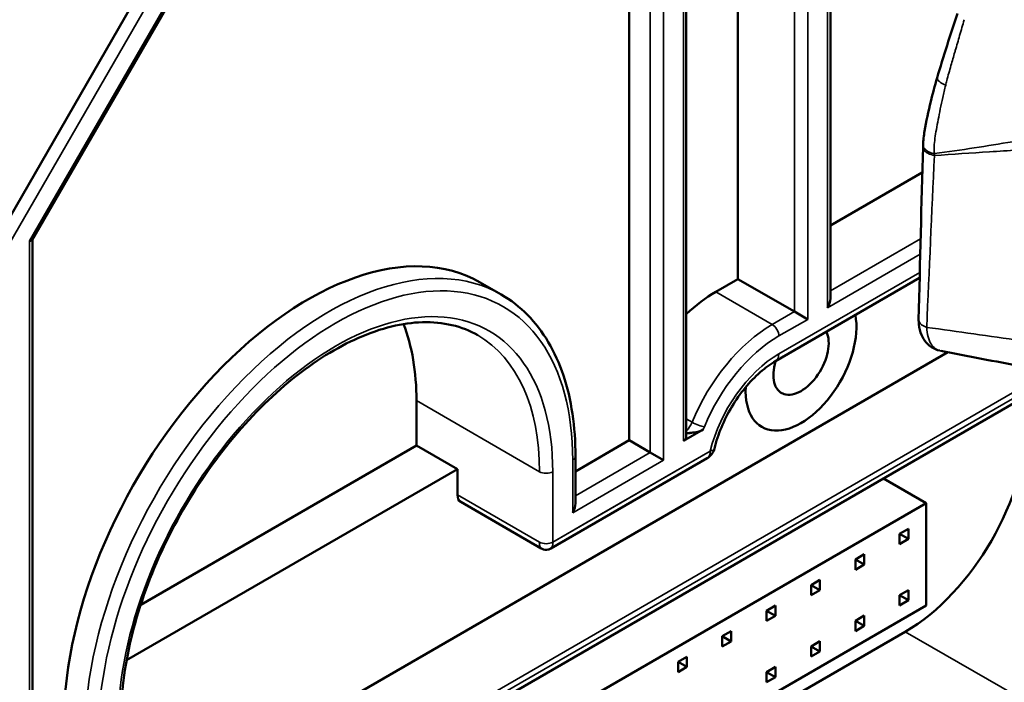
# Model space of a CAD drawing. Header units: millimetres. Extents: x 0 to 14369, y -869 to 2970.
# Tile 718 of 787: x 3793 to 3824, y 1786 to 1807. Entities that reach past the tile are written whole.
import ezdxf

# ---------------------------------------------------------------- set-up
doc = ezdxf.new("R2010")
doc.units = ezdxf.units.MM
doc.header["$LTSCALE"] = 10
doc.layers.add('Sichtbar (ISO)', color=7, linetype='Continuous', lineweight=50)
doc.layers.add('Sichtbar schmal (ISO)', color=7, linetype='Continuous', lineweight=35)

msp = doc.modelspace()

# ---------------------------------------------------------------- linework, layer by layer
at = {"layer": 'Sichtbar (ISO)'}
for p, q in [((3818.921, 1813.165), (3818.921, 1798.3)), ((3818.921, 1813.165), (3818.921, 1798.3)), ((3815.969, 1810.815), (3815.969, 1798.923)), ((3815.969, 1798.923), (3815.969, 1810.815)), ((3812.504, 1793.779), (3812.504, 1810.409)), ((3812.504, 1810.409), (3812.504, 1793.779)), ((3814.325, 1809.866), (3814.325, 1793.881)), ((3814.325, 1809.866), (3814.325, 1793.881)), ((3797.624, 1809.369), (3792.316, 1800.177)), ((3793.461, 1800.173), (3798.463, 1808.837)), ((3793.461, 1800.173), (3798.463, 1808.837)), ((3818.921, 1800.627), (3821.854, 1802.32)), ((3821.854, 1802.32), (3818.921, 1800.627)), ((3793.465, 1800.18), (3793.465, 1781.766)), ((3793.465, 1800.18), (3793.465, 1781.766)), ((3815.262, 1798.515), (3815.969, 1798.923)), ((3815.969, 1798.923), (3815.262, 1798.515)), ((3817.772, 1797.882), (3815.969, 1798.923)), ((3815.969, 1798.923), (3817.772, 1797.882)), ((3817.174, 1796.306), (3821.769, 1798.959)), ((3817.174, 1796.306), (3821.769, 1798.959)), ((3807.751, 1798.814), (3808.423, 1798.427)), ((3807.751, 1798.814), (3808.423, 1798.427)), ((3818.197, 1797.637), (3817.772, 1797.882)), ((3817.772, 1797.882), (3818.197, 1797.637)), ((3823.65, 1797.152), (3823.65, 1797.152)), ((3823.65, 1797.152), (3823.65, 1797.152)), ((3822.671, 1796.587), (3775.027, 1769.08)), ((3775.027, 1769.08), (3822.671, 1796.587)), ((3776.824, 1767.279), (3827.4, 1796.479)), ((3776.824, 1767.279), (3827.4, 1796.479)), ((3805.716, 1795.044), (3805.716, 1793.616)), ((3805.716, 1793.616), (3805.716, 1795.044)), ((3814.237, 1793.758), (3814.863, 1794.12)), ((3814.863, 1794.12), (3814.237, 1793.758)), ((3805.716, 1793.616), (3796.919, 1788.537)), ((3796.919, 1788.537), (3805.716, 1793.616)), ((3805.716, 1793.616), (3807.024, 1792.86)), ((3807.024, 1792.86), (3805.716, 1793.616)), ((3810.789, 1792.789), (3812.504, 1793.779)), ((3812.504, 1793.779), (3810.789, 1792.789)), ((3813.176, 1793.391), (3812.504, 1793.779)), ((3812.504, 1793.779), (3813.176, 1793.391)), ((3810.789, 1791.768), (3810.789, 1793.269)), ((3810.789, 1791.768), (3810.789, 1793.269)), ((3813.6, 1793.146), (3813.176, 1793.391)), ((3813.176, 1793.391), (3813.6, 1793.146)), ((3810.004, 1790.329), (3814.987, 1793.206)), ((3810.004, 1790.329), (3814.987, 1793.206)), ((3807.024, 1792.86), (3796.469, 1786.766)), ((3796.469, 1786.766), (3807.024, 1792.86)), ((3807.024, 1792.86), (3807.024, 1792.044)), ((3807.024, 1792.044), (3807.024, 1792.86)), ((3821.98, 1791.778), (3820.619, 1792.564)), ((3821.98, 1791.778), (3776.725, 1765.651)), ((3809.699, 1790.33), (3807.128, 1791.815)), ((3809.699, 1790.33), (3807.128, 1791.815)), ((3821.98, 1788.512), (3821.98, 1791.778)), ((3821.131, 1790.797), (3821.414, 1790.96)), ((3821.131, 1790.797), (3821.414, 1790.96)), ((3821.131, 1790.47), (3821.131, 1790.797)), ((3821.414, 1790.633), (3821.131, 1790.797)), ((3821.414, 1790.633), (3821.131, 1790.797)), ((3821.131, 1790.47), (3821.131, 1790.797)), ((3821.414, 1790.96), (3821.414, 1790.633)), ((3821.414, 1790.96), (3821.414, 1790.633)), ((3821.414, 1790.633), (3821.131, 1790.47)), ((3821.414, 1790.633), (3821.131, 1790.47)), ((3819.717, 1789.98), (3820, 1790.144)), ((3819.717, 1789.98), (3820, 1790.144)), ((3820, 1790.144), (3820, 1789.817)), ((3820, 1790.144), (3820, 1789.817)), ((3819.717, 1789.654), (3819.717, 1789.98)), ((3820, 1789.817), (3819.717, 1789.98)), ((3820, 1789.817), (3819.717, 1789.98)), ((3819.717, 1789.654), (3819.717, 1789.98)), ((3820, 1789.817), (3819.717, 1789.654)), ((3820, 1789.817), (3819.717, 1789.654)), ((3818.303, 1789.164), (3818.585, 1789.327)), ((3818.303, 1788.837), (3818.303, 1789.164)), ((3818.585, 1789), (3818.303, 1789.164)), ((3818.585, 1789.327), (3818.585, 1789)), ((3818.585, 1789), (3818.303, 1788.837)), ((3821.131, 1788.841), (3821.414, 1789.004)), ((3821.131, 1788.841), (3821.414, 1789.004)), ((3821.131, 1788.514), (3821.131, 1788.841)), ((3821.414, 1788.678), (3821.131, 1788.841)), ((3821.131, 1788.514), (3821.131, 1788.841)), ((3821.414, 1788.678), (3821.131, 1788.841)), ((3821.414, 1789.004), (3821.414, 1788.678)), ((3821.414, 1789.004), (3821.414, 1788.678)), ((3821.414, 1788.678), (3821.131, 1788.514)), ((3821.414, 1788.678), (3821.131, 1788.514)), ((3776.725, 1762.385), (3821.98, 1788.512)), ((3816.888, 1788.347), (3817.171, 1788.511)), ((3816.888, 1788.021), (3816.888, 1788.347)), ((3817.171, 1788.184), (3816.888, 1788.347)), ((3817.171, 1788.511), (3817.171, 1788.184)), ((3817.171, 1788.184), (3816.888, 1788.021)), ((3819.717, 1788.024), (3820, 1788.188)), ((3819.717, 1788.024), (3820, 1788.188)), ((3819.717, 1787.698), (3819.717, 1788.024)), ((3820, 1787.861), (3819.717, 1788.024)), ((3819.717, 1787.698), (3819.717, 1788.024)), ((3820, 1787.861), (3819.717, 1788.024)), ((3820, 1788.188), (3820, 1787.861)), ((3820, 1788.188), (3820, 1787.861)), ((3821.308, 1787.676), (3772.536, 1759.517)), ((3772.536, 1759.517), (3821.308, 1787.676)), ((3815.474, 1787.531), (3815.757, 1787.694)), ((3815.757, 1787.694), (3815.757, 1787.367)), ((3820, 1787.861), (3819.717, 1787.698)), ((3820, 1787.861), (3819.717, 1787.698)), ((3815.474, 1787.204), (3815.474, 1787.531)), ((3815.757, 1787.367), (3815.474, 1787.531)), ((3815.757, 1787.367), (3815.474, 1787.204)), ((3818.303, 1787.208), (3818.585, 1787.371)), ((3818.585, 1787.371), (3818.585, 1787.045)), ((3818.303, 1786.881), (3818.303, 1787.208)), ((3818.585, 1787.045), (3818.303, 1787.208)), ((3818.585, 1787.045), (3818.303, 1786.881)), ((3814.343, 1786.878), (3814.06, 1786.714)), ((3814.06, 1786.714), (3814.343, 1786.878)), ((3814.06, 1786.714), (3814.06, 1786.388)), ((3814.343, 1786.551), (3814.06, 1786.714)), ((3814.343, 1786.551), (3814.06, 1786.714)), ((3814.06, 1786.388), (3814.06, 1786.714)), ((3814.343, 1786.551), (3814.343, 1786.878)), ((3814.343, 1786.878), (3814.343, 1786.551)), ((3814.06, 1786.388), (3814.343, 1786.551)), ((3814.343, 1786.551), (3814.06, 1786.388)), ((3816.888, 1786.391), (3817.171, 1786.555)), ((3816.888, 1786.065), (3816.888, 1786.391)), ((3817.171, 1786.228), (3816.888, 1786.391)), ((3817.171, 1786.555), (3817.171, 1786.228)), ((3817.171, 1786.228), (3816.888, 1786.065))]:
    msp.add_line(p, q, dxfattribs=at)
msp.add_arc((3814.737, 1793.639), 0.5, 300, 346.446, dxfattribs=at)
msp.add_arc((3814.737, 1793.639), 0.5, 300, 346.446, dxfattribs=at)
for centre, major_axis, ratio, start_param, end_param in [((3793.165, 1800.261), (0.299, -0.08), 0.317837, 5.582746, 6.198226), ((3793.165, 1800.261), (-0.299, 0.08), 0.317837, 2.441154, 3.056633), ((3802.251, 1789.288), (5.5, 9.526), 0.57735, 0, 2.356194), ((3802.251, 1789.288), (5.5, 9.526), 0.57735, 0, 2.356194), ((3815.262, 1795.044), (2.125, 3.681), 0.57735, 0.785398, 1.10263), ((3815.262, 1795.044), (-2.125, -3.681), 0.57735, 3.926991, 4.244223), ((3818.621, 1798.127), (-0.212, -0.367), 0.57735, 1.570796, 2.356194), ((3818.621, 1798.127), (-0.212, -0.367), 0.57735, 1.570796, 2.356194), ((3817.984, 1796.371), (-1.25, -2.165), 0.57735, 5.438153, 8.837837), ((3817.984, 1796.371), (-1.25, -2.165), 0.57735, 5.438153, 8.837837), ((3817.984, 1796.371), (-1.25, -2.165), 0.57735, 5.438153, 8.837837), ((3798.999, 1791.166), (4.75, 8.227), 0.57735, 5.497787, 5.850537), ((3798.999, 1791.166), (-4.75, -8.227), 0.57735, 2.356194, 2.708944), ((3817.984, 1796.371), (-0.625, -1.083), 0.57735, 5.092466, 9.044702), ((3821.308, 1792.166), (2.75, 4.763), 0.57735, 3.927007, 5.497753), ((3821.308, 1792.166), (-2.75, -4.763), 0.57735, 0.785442, 2.356157), ((3814.025, 1793.881), (0.3, 0), 0.57735, 5.497787, 6.283185), ((3814.025, 1793.881), (0.3, 0), 0.57735, 5.497787, 6.283185), ((3807.378, 1792.248), (-0.25, -0.433), 0.57735, 5.497787, 6.283185), ((3807.378, 1792.248), (-0.25, -0.433), 0.57735, 5.497787, 6.283185), ((3810.489, 1791.595), (-0.212, -0.367), 0.57735, 1.570796, 2.356194), ((3810.489, 1791.595), (-0.212, -0.367), 0.57735, 1.570796, 2.356194)]:
    msp.add_ellipse(centre, major_axis=major_axis, ratio=ratio, start_param=start_param, end_param=end_param, dxfattribs=at)
for points in [[(3822.327, 1805.339), (3822.526, 1806.023), (3822.752, 1806.709), (3822.975, 1807.393)], [(3822.326, 1805.339), (3822.326, 1805.339), (3822.326, 1805.339), (3822.326, 1805.339)], [(3821.737, 1797.633), (3821.78, 1799.467), (3821.826, 1801.304), (3821.876, 1803.142)], [(3821.876, 1803.143), (3821.876, 1803.16), (3821.876, 1803.179), (3821.877, 1803.201)], [(3821.876, 1803.143), (3821.876, 1803.143), (3821.876, 1803.142), (3821.876, 1803.142)], [(3822.443, 1796.631), (3822.444, 1796.631), (3822.446, 1796.631), (3822.447, 1796.631)], [(3825.037, 1796.132), (3824.175, 1796.298), (3823.311, 1796.464), (3822.447, 1796.63)]]:
    msp.add_open_spline(points, degree=3, dxfattribs=at)
for points, knots in [([(3821.877, 1803.199), (3821.879, 1803.345), (3821.903, 1803.492), (3821.979, 1803.953), (3822.049, 1804.269), (3822.187, 1804.836), (3822.253, 1805.087), (3822.326, 1805.339)], [0, 0, 0, 0, 0.0486434, 0.0486434, 0.1539479, 0.1539479, 0.2365826, 0.2365826, 0.2365826, 0.2365826]), ([(3810.789, 1793.269), (3810.789, 1793.74), (3810.757, 1794.194), (3810.628, 1795.058), (3810.532, 1795.467), (3810.275, 1796.233), (3810.114, 1796.588), (3809.731, 1797.235), (3809.509, 1797.526), (3809.006, 1798.034), (3808.727, 1798.251), (3808.423, 1798.427)], [0, 0, 0, 0, 0.1570796, 0.1570796, 0.3141593, 0.3141593, 0.4712389, 0.4712389, 0.6283185, 0.6283185, 0.7853982, 0.7853982, 0.7853982, 0.7853982]), ([(3810.789, 1793.269), (3810.789, 1793.74), (3810.757, 1794.194), (3810.628, 1795.058), (3810.532, 1795.467), (3810.275, 1796.233), (3810.114, 1796.588), (3809.731, 1797.235), (3809.509, 1797.526), (3809.006, 1798.034), (3808.727, 1798.251), (3808.423, 1798.427)], [0, 0, 0, 0, 0.1570796, 0.1570796, 0.3141593, 0.3141593, 0.4712389, 0.4712389, 0.6283185, 0.6283185, 0.7853982, 0.7853982, 0.7853982, 0.7853982]), ([(3822.412, 1796.638), (3822.319, 1796.66), (3822.227, 1796.698), (3822.064, 1796.805), (3821.993, 1796.874), (3821.876, 1797.031), (3821.83, 1797.122), (3821.76, 1797.328), (3821.74, 1797.448), (3821.737, 1797.59), (3821.737, 1797.61), (3821.737, 1797.63)], [0.0036528, 0.0036528, 0.0036528, 0.0036528, 0.0365222, 0.0365222, 0.0696414, 0.0696414, 0.1040063, 0.1040063, 0.1445002, 0.1445002, 0.1510925, 0.1510925, 0.1510925, 0.1510925]), ([(3807.673, 1797.128), (3807.166, 1797.42), (3806.57, 1797.564), (3805.275, 1797.527), (3804.584, 1797.36), (3803.177, 1796.743), (3802.462, 1796.3), (3801.07, 1795.179), (3800.393, 1794.5), (3799.146, 1792.974), (3798.576, 1792.126), (3797.604, 1790.347), (3797.202, 1789.416), (3796.608, 1787.571), (3796.416, 1786.656), (3796.308, 1785.49), (3796.293, 1785.19), (3796.293, 1784.899)], [0.785398, 0.785398, 0.785398, 0.785398, 1.127312, 1.127312, 1.451125, 1.451125, 1.766128, 1.766128, 2.081142, 2.081142, 2.39705, 2.39705, 2.713239, 2.713239, 3.028956, 3.028956, 3.141593, 3.141593, 3.141593, 3.141593]), ([(3807.673, 1797.128), (3807.166, 1797.42), (3806.57, 1797.564), (3805.275, 1797.527), (3804.584, 1797.36), (3803.177, 1796.743), (3802.462, 1796.3), (3801.07, 1795.179), (3800.393, 1794.5), (3799.146, 1792.974), (3798.576, 1792.126), (3797.604, 1790.347), (3797.202, 1789.416), (3796.608, 1787.571), (3796.416, 1786.656), (3796.308, 1785.49), (3796.293, 1785.19), (3796.293, 1784.899)], [0.785398, 0.785398, 0.785398, 0.785398, 1.127312, 1.127312, 1.451125, 1.451125, 1.766128, 1.766128, 2.081142, 2.081142, 2.39705, 2.39705, 2.713239, 2.713239, 3.028956, 3.028956, 3.141593, 3.141593, 3.141593, 3.141593]), ([(3817.174, 1796.306), (3817.012, 1796.213), (3816.845, 1796.092), (3816.516, 1795.804), (3816.354, 1795.637), (3816.049, 1795.267), (3815.906, 1795.064), (3815.65, 1794.638), (3815.537, 1794.416), (3815.35, 1793.967), (3815.276, 1793.741), (3815.223, 1793.522)], [1.570796, 1.570796, 1.570796, 1.570796, 1.822402, 1.822402, 2.074008, 2.074008, 2.325614, 2.325614, 2.57722, 2.57722, 2.828826, 2.828826, 2.828826, 2.828826]), ([(3817.174, 1796.306), (3817.012, 1796.213), (3816.845, 1796.092), (3816.516, 1795.804), (3816.354, 1795.637), (3816.049, 1795.267), (3815.906, 1795.064), (3815.65, 1794.638), (3815.537, 1794.416), (3815.35, 1793.967), (3815.276, 1793.741), (3815.223, 1793.522)], [1.570796, 1.570796, 1.570796, 1.570796, 1.822402, 1.822402, 2.074008, 2.074008, 2.325614, 2.325614, 2.57722, 2.57722, 2.828826, 2.828826, 2.828826, 2.828826]), ([(3814.325, 1794.008), (3814.329, 1794.008), (3814.334, 1794.008), (3814.338, 1794.009), (3814.373, 1794.009), (3814.407, 1794.011), (3814.44, 1794.014), (3814.473, 1794.018), (3814.506, 1794.023), (3814.537, 1794.026)], [0.2895795, 0.2895795, 0.2895795, 0.2895795, 0.3333333, 0.3333333, 0.3333333, 0.6666667, 0.6666667, 0.6666667, 1, 1, 1, 1]), ([(3814.538, 1794.025), (3814.504, 1794.021), (3814.435, 1794.008), (3814.364, 1794.005), (3814.328, 1794.005), (3814.325, 1794.005)], [0.004171, 0.004171, 0.004171, 0.004171, 0.3333333, 0.6666667, 0.6965543, 0.6965543, 0.6965543, 0.6965543]), ([(3814.537, 1794.026), (3814.572, 1794.026), (3814.605, 1794.032), (3814.715, 1794.056), (3814.803, 1794.085), (3814.863, 1794.12)], [-0.19943839, -0.19943839, -0.19943839, -0.19943839, -0.18954609, -0.18954609, -0.16414384, -0.16414384, -0.16414384, -0.16414384]), ([(3814.863, 1794.12), (3814.803, 1794.085), (3814.715, 1794.056), (3814.606, 1794.032), (3814.574, 1794.026), (3814.539, 1794.025)], [0.16414384, 0.16414384, 0.16414384, 0.16414384, 0.18954609, 0.18954609, 0.19925749, 0.19925749, 0.19925749, 0.19925749]), ([(3810.004, 1790.329), (3809.976, 1790.313), (3809.946, 1790.301), (3809.883, 1790.288), (3809.85, 1790.286), (3809.787, 1790.294), (3809.756, 1790.302), (3809.717, 1790.32), (3809.708, 1790.325), (3809.7, 1790.33)], [0.00003404, 0.00003404, 0.00003404, 0.00003404, 0.00966181, 0.00966181, 0.01921669, 0.01921669, 0.02877432, 0.02877432, 0.03181563, 0.03181563, 0.03181563, 0.03181563]), ([(3810.004, 1790.329), (3809.976, 1790.313), (3809.946, 1790.301), (3809.883, 1790.288), (3809.85, 1790.286), (3809.787, 1790.294), (3809.756, 1790.302), (3809.717, 1790.32), (3809.708, 1790.325), (3809.7, 1790.33)], [0.00003784, 0.00003784, 0.00003784, 0.00003784, 0.00966179, 0.00966179, 0.01921668, 0.01921668, 0.02877431, 0.02877431, 0.03182198, 0.03182198, 0.03182198, 0.03182198])]:
    msp.add_open_spline(points, degree=3, knots=knots, dxfattribs=at)
at = {"layer": 'Sichtbar schmal (ISO)'}
for p, q in [((3818.197, 1797.637), (3818.197, 1813.183)), ((3818.833, 1813.043), (3818.833, 1798.004)), ((3818.833, 1798.004), (3818.833, 1813.043)), ((3818.197, 1812.203), (3818.197, 1797.637)), ((3817.772, 1811.856), (3817.772, 1797.882)), ((3817.772, 1797.882), (3817.772, 1811.856)), ((3814.237, 1810.896), (3814.237, 1793.758)), ((3813.176, 1810.022), (3813.176, 1793.391)), ((3813.176, 1793.391), (3813.176, 1810.022)), ((3813.6, 1793.146), (3813.6, 1810.022)), ((3813.6, 1810.022), (3813.6, 1793.146)), ((3814.237, 1793.758), (3814.237, 1809.917)), ((3797.624, 1809.369), (3792.316, 1800.177)), ((3798.111, 1809.376), (3792.741, 1800.075)), ((3792.741, 1800.075), (3798.111, 1809.376)), ((3793.377, 1800.138), (3798.507, 1809.024)), ((3798.507, 1809.024), (3793.377, 1800.138)), ((3793.377, 1800.138), (3793.377, 1781.47)), ((3793.377, 1781.47), (3793.377, 1800.138)), ((3821.799, 1800.207), (3818.921, 1798.545)), ((3818.921, 1798.545), (3821.799, 1800.207)), ((3818.833, 1798.004), (3821.787, 1799.71)), ((3821.787, 1799.71), (3818.833, 1798.004)), ((3821.773, 1799.13), (3817.277, 1796.535)), ((3817.277, 1796.535), (3821.773, 1799.13)), ((3817.065, 1797.474), (3815.262, 1798.515)), ((3815.262, 1798.515), (3817.065, 1797.474)), ((3817.772, 1797.882), (3817.065, 1797.474)), ((3817.065, 1797.474), (3817.772, 1797.882)), ((3817.277, 1797.106), (3818.197, 1797.637)), ((3818.197, 1797.637), (3817.277, 1797.106)), ((3827.504, 1796.708), (3776.928, 1767.508)), ((3776.928, 1767.508), (3827.503, 1796.707)), ((3827.466, 1796.871), (3776.966, 1767.715)), ((3805.716, 1795.044), (3809.641, 1792.779)), ((3809.641, 1792.779), (3805.716, 1795.044)), ((3814.51, 1794.354), (3814.325, 1794.461)), ((3814.325, 1794.461), (3814.51, 1794.354)), ((3815.091, 1793.435), (3810.065, 1790.533)), ((3813.176, 1793.391), (3810.789, 1792.013)), ((3810.789, 1792.013), (3813.176, 1793.391)), ((3815.091, 1793.435), (3811.62, 1791.431)), ((3810.701, 1791.472), (3813.6, 1793.146)), ((3810.701, 1793.146), (3810.701, 1791.472)), ((3813.6, 1793.146), (3810.701, 1791.472)), ((3810.701, 1791.472), (3810.701, 1793.146)), ((3810.065, 1790.533), (3810.065, 1792.779)), ((3810.065, 1792.779), (3810.065, 1790.533)), ((3809.641, 1790.533), (3807.024, 1792.044)), ((3807.024, 1792.044), (3809.641, 1790.533)), ((3811.62, 1791.431), (3810.065, 1790.533)), ((3821.308, 1787.676), (3825.586, 1785.206)), ((3825.587, 1785.206), (3821.308, 1787.676))]:
    msp.add_line(p, q, dxfattribs=at)
for centre, major_axis, ratio, start_param, end_param in [((3803.135, 1788.778), (5.35, 9.266), 0.57735, 5.497787, 8.63938), ((3803.135, 1788.778), (5.35, 9.266), 0.57735, 5.497787, 8.63938), ((3802.923, 1788.9), (5.5, 9.526), 0.57735, 0, 2.356194), ((3802.923, 1788.9), (5.5, 9.526), 0.57735, 0, 2.356194), ((3803.135, 1788.778), (4.9, 8.487), 0.57735, 5.497787, 8.63938), ((3803.135, 1788.778), (4.9, 8.487), 0.57735, 5.497787, 8.63938), ((3817.065, 1794.003), (-2.125, -3.681), 0.57735, 3.926991, 4.943525), ((3817.065, 1794.003), (2.125, 3.681), 0.57735, 0.785398, 1.801933), ((3817.065, 1797.229), (-0.15, 0.26), 0.57735, 3.926991, 5.497787), ((3817.065, 1797.229), (0.15, -0.26), 0.57735, 0.785398, 2.356194), ((3802.923, 1788.9), (4.75, 8.227), 0.57735, 5.497787, 6.283185), ((3802.923, 1788.9), (4.75, 8.227), 0.57735, 5.497787, 6.283185), ((3817.277, 1793.881), (-1.975, -3.421), 0.57735, 3.926991, 4.943525), ((3817.277, 1793.881), (1.975, 3.421), 0.57735, 0.785398, 1.801933), ((3817.277, 1793.881), (1.625, 2.815), 0.57735, 0.785398, 2.043428), ((3817.277, 1793.881), (-1.625, -2.815), 0.57735, 3.926991, 5.18502), ((3816.924, 1796.739), (0.25, -0.433), 0.57735, 0, 0.785398), ((3816.924, 1796.739), (0.25, -0.433), 0.57735, 0, 0.785398), ((3814.209, 1794.396), (-0.25, -0.433), 0.57735, 1.117759, 1.801933), ((3814.209, 1794.396), (0.25, 0.433), 0.57735, 4.259351, 4.943525), ((3814.69, 1794.33), (-0.278, 0.114), 0.187046, 0.942555, 2.513351), ((3814.69, 1794.33), (0.278, -0.114), 0.187046, 4.084148, 5.654944), ((3814.421, 1794.273), (-0.4, -0.693), 0.57735, 1.681063, 1.801933), ((3814.421, 1794.273), (0.4, 0.693), 0.57735, 4.822656, 4.943525), ((3810.489, 1793.269), (0.3, 0), 0.57735, 5.497787, 6.283185), ((3810.489, 1793.269), (0.3, 0), 0.57735, 5.497787, 6.283185), ((3814.737, 1793.639), (0.25, -0.433), 0.57735, 0, 0.785398), ((3814.737, 1793.639), (0.25, -0.433), 0.57735, 0, 0.785398), ((3814.737, 1793.639), (0.486, -0.117), 0.371694, 5.61201, 6.283185), ((3814.737, 1793.639), (0.486, -0.117), 0.371694, 5.61201, 6.283185), ((3809.853, 1792.901), (0.3, 0), 0.57735, 3.926991, 5.497787), ((3809.853, 1792.901), (-0.3, 0), 0.57735, 0.785398, 2.356194), ((3809.853, 1790.656), (0.3, 0), 0.57735, 3.926991, 5.497787), ((3809.853, 1790.656), (-0.3, 0), 0.57735, 0.785398, 2.356194)]:
    msp.add_ellipse(centre, major_axis=major_axis, ratio=ratio, start_param=start_param, end_param=end_param, dxfattribs=at)
for points, knots in [([(3822.599, 1805.104), (3822.611, 1805.152), (3822.623, 1805.2), (3822.635, 1805.248), (3822.677, 1805.41), (3822.721, 1805.569), (3822.767, 1805.728), (3822.807, 1805.87), (3822.849, 1806.011), (3822.89, 1806.153), (3822.895, 1806.171), (3822.901, 1806.189), (3822.906, 1806.208), (3822.953, 1806.368), (3822.999, 1806.528), (3823.045, 1806.689), (3823.093, 1806.855), (3823.142, 1807.022), (3823.191, 1807.192)], [0, 0, 0, 0, 0.0675746, 0.0675746, 0.0675746, 0.2952134, 0.2952134, 0.2952134, 0.5, 0.5, 0.5, 0.5268358, 0.5268358, 0.5268358, 0.7594315, 0.7594315, 0.7594315, 1, 1, 1, 1]), ([(3822.599, 1805.104), (3822.54, 1805.128), (3822.451, 1805.174), (3822.366, 1805.242), (3822.328, 1805.292), (3822.322, 1805.323), (3822.326, 1805.337), (3822.326, 1805.339)], [0.0000152, 0.0000152, 0.0000152, 0.0000152, 0.2500324, 0.3752329, 0.5004333, 0.6256337, 0.6399154, 0.6399154, 0.6399154, 0.6399154]), ([(3821.876, 1803.142), (3821.875, 1803.117), (3821.88, 1803.092), (3821.892, 1803.067), (3821.904, 1803.041), (3821.922, 1803.016), (3821.946, 1802.993), (3821.97, 1802.97), (3822, 1802.95), (3822.031, 1802.932), (3822.095, 1802.897), (3822.17, 1802.874), (3822.239, 1802.862)], [0.3816005, 0.3816005, 0.3816005, 0.3816005, 0.5, 0.5, 0.5, 0.625, 0.625, 0.625, 0.75, 0.75, 0.75, 1, 1, 1, 1]), ([(3821.877, 1803.199), (3821.876, 1803.175), (3821.882, 1803.151), (3821.892, 1803.127), (3821.906, 1803.095), (3821.931, 1803.064), (3821.963, 1803.037), (3821.996, 1803.009), (3822.037, 1802.984), (3822.085, 1802.964), (3822.133, 1802.944), (3822.188, 1802.929), (3822.243, 1802.92)], [0.3763985, 0.3763985, 0.3763985, 0.3763985, 0.5, 0.5, 0.5, 0.6666667, 0.6666667, 0.6666667, 0.8333333, 0.8333333, 0.8333333, 1, 1, 1, 1]), ([(3828.653, 1803.167), (3828.306, 1803.165), (3827.959, 1803.159), (3827.612, 1803.151), (3827.461, 1803.148), (3827.309, 1803.144), (3827.158, 1803.139), (3827.006, 1803.135), (3826.855, 1803.129), (3826.704, 1803.124), (3826.553, 1803.118), (3826.402, 1803.112), (3826.251, 1803.105), (3826.101, 1803.098), (3825.95, 1803.091), (3825.8, 1803.084), (3825.197, 1803.054), (3824.597, 1803.018), (3823.996, 1802.98), (3823.41, 1802.943), (3822.825, 1802.903), (3822.239, 1802.862)], [0, 0, 0, 0, 0.16086, 0.16086, 0.16086, 0.231345, 0.231345, 0.231345, 0.301831, 0.301831, 0.301831, 0.372316, 0.372316, 0.372316, 0.442802, 0.442802, 0.442802, 0.724744, 0.724744, 0.724744, 1, 1, 1, 1]), ([(3821.738, 1797.633), (3821.737, 1797.619), (3821.739, 1797.604), (3821.742, 1797.59), (3821.754, 1797.544), (3821.787, 1797.499), (3821.832, 1797.463), (3821.878, 1797.427), (3821.936, 1797.399), (3821.994, 1797.38)], [0.4237541, 0.4237541, 0.4237541, 0.4237541, 0.5, 0.5, 0.5, 0.75, 0.75, 0.75, 1, 1, 1, 1]), ([(3821.994, 1797.38), (3821.996, 1797.272), (3822.011, 1797.17), (3822.036, 1797.079), (3822.049, 1797.032), (3822.064, 1796.989), (3822.082, 1796.949), (3822.099, 1796.91), (3822.118, 1796.875), (3822.14, 1796.843), (3822.152, 1796.825), (3822.165, 1796.807), (3822.179, 1796.791), (3822.214, 1796.749), (3822.254, 1796.713), (3822.298, 1796.687), (3822.301, 1796.685), (3822.303, 1796.684), (3822.305, 1796.683), (3822.347, 1796.658), (3822.394, 1796.641), (3822.443, 1796.631)], [0, 0, 0, 0, 0.1666667, 0.1666667, 0.1666667, 0.2524936, 0.2524936, 0.2524936, 0.3333333, 0.3333333, 0.3333333, 0.3795349, 0.3795349, 0.3795349, 0.5, 0.5, 0.5, 0.5057527, 0.5057527, 0.5057527, 0.6209553, 0.6209553, 0.6209553, 0.6209553]), ([(3809.667, 1790.367), (3809.667, 1790.368), (3809.647, 1790.405), (3809.638, 1790.463), (3809.641, 1790.533)], [0.6620247, 0.6620247, 0.6620247, 0.6620247, 0.6666667, 0.9999274, 0.9999274, 0.9999274, 0.9999274]), ([(3810.065, 1790.533), (3810.065, 1790.509), (3810.064, 1790.486), (3810.062, 1790.466), (3810.058, 1790.428), (3810.051, 1790.396), (3810.039, 1790.372), (3810.03, 1790.352), (3810.018, 1790.337), (3810.004, 1790.329)], [0.0000259, 0.0000259, 0.0000259, 0.0000259, 0.1193127, 0.1193127, 0.1193127, 0.3333333, 0.3333333, 0.3333333, 0.5121189, 0.5121189, 0.5121189, 0.5121189]), ([(3810.041, 1790.375), (3810.051, 1790.399), (3810.059, 1790.43), (3810.062, 1790.466), (3810.064, 1790.486), (3810.065, 1790.509), (3810.065, 1790.533)], [0.6794665, 0.6794665, 0.6794665, 0.6794665, 0.8817314, 0.8817314, 0.8817314, 0.9999734, 0.9999734, 0.9999734, 0.9999734]), ([(3809.665, 1790.371), (3809.665, 1790.371), (3809.667, 1790.368), (3809.668, 1790.365), (3809.67, 1790.362)], [0.33333333, 0.33333333, 0.33333333, 0.33333333, 0.33333333, 0.36009314, 0.36009314, 0.36009314, 0.36009314])]:
    msp.add_open_spline(points, degree=3, knots=knots, dxfattribs=at)
for points in [[(3822.599, 1805.104), (3822.565, 1804.969), (3822.503, 1804.707), (3822.424, 1804.341), (3822.359, 1804.001), (3822.301, 1803.689), (3822.253, 1803.406), (3822.229, 1803.149), (3822.232, 1802.992), (3822.243, 1802.92)], [(3822.243, 1802.92), (3823.106, 1803.038), (3824.763, 1803.297), (3827.028, 1803.718), (3828.413, 1804.057), (3829.067, 1804.231)], [(3822.239, 1802.862), (3822.156, 1801.029), (3822.073, 1799.202), (3821.994, 1797.38)], [(3822.243, 1802.92), (3822.242, 1802.901), (3822.24, 1802.881), (3822.239, 1802.862)], [(3821.994, 1797.38), (3822.994, 1797.245), (3823.995, 1797.105), (3824.998, 1796.961)], [(3809.641, 1790.533), (3809.638, 1790.465), (3809.647, 1790.408), (3809.665, 1790.371)]]:
    msp.add_open_spline(points, degree=3, dxfattribs=at)

doc.saveas('drawing.dxf')
